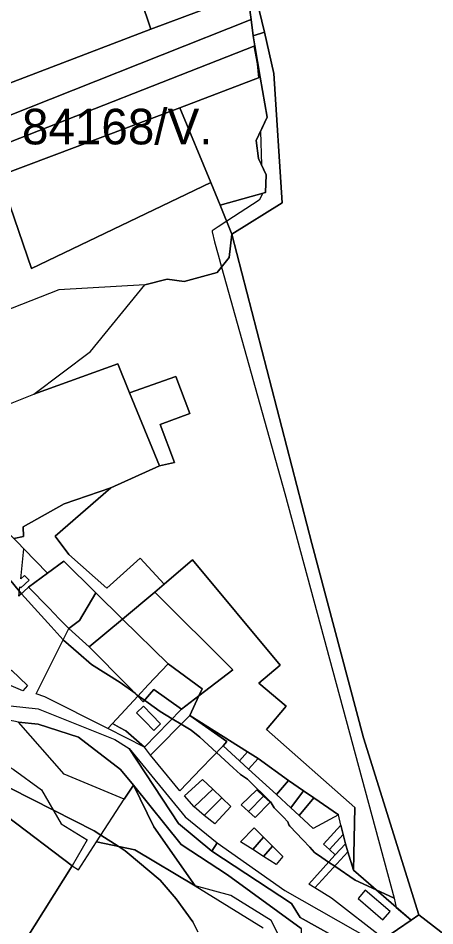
# Model space of a CAD drawing. Extents: x -477304 to -465429, y -1159113 to -1149210.
# Drawn here: x -469507.1 to -469331.5, y -1153872.9 to -1153490.1 of the extents above; entities that cross this region are included whole.
import ezdxf

# ---------------------------------------------------------------- set-up
doc = ezdxf.new("R2010")
doc.units = 0
for name, color, linetype in [('BPEJ_s', 7, 'Continuous'), ('orna_s', 7, 'Continuous'), ('PUPFL_s', 7, 'Continuous'), ('trav_porost_s', 7, 'Continuous'), ('voda_s', 7, 'Continuous'), ('zahrada_s', 7, 'Continuous')]:
    doc.layers.add(name, color=color, linetype=linetype)

msp = doc.modelspace()

# ---------------------------------------------------------------- linework, layer by layer
at = {"layer": 'BPEJ_s'}
for points in [[(-469406.72, -1153481.94), (-469403.25, -1153495.99), (-469408.03, -1153497.57), (-469407.32, -1153501.84), (-469407.75, -1153502.01), (-469406.37, -1153509.38), (-469405.83, -1153515.29), (-469405.14, -1153515.03), (-469402.14, -1153531.86), (-469404.99, -1153537.91), (-469404.6, -1153551.98), (-469402.62, -1153556.22), (-469402.93, -1153563.69), (-469404.26, -1153564.07), (-469404.25, -1153564.53), (-469405.52, -1153566.86), (-469419.22, -1153575.77), (-469422.8, -1153578.11), (-469425.37, -1153579.78), (-469425.28, -1153580.2), (-469424.4, -1153584.47), (-469422.86, -1153589.96), (-469421.41, -1153595.12), (-469394.7, -1153690.51), (-469348.63, -1153861.24)], [(-469406.72, -1153481.94), (-469403.25, -1153495.99), (-469408.03, -1153497.57), (-469407.32, -1153501.84), (-469407.75, -1153502.01), (-469406.37, -1153509.38), (-469405.83, -1153515.29), (-469405.14, -1153515.03), (-469402.14, -1153531.86), (-469404.99, -1153537.91), (-469404.6, -1153551.98), (-469402.62, -1153556.22), (-469402.93, -1153563.69), (-469404.26, -1153564.07), (-469404.25, -1153564.53), (-469405.52, -1153566.86), (-469419.22, -1153575.77), (-469422.8, -1153578.11), (-469425.37, -1153579.78), (-469425.28, -1153580.2), (-469424.4, -1153584.47), (-469422.86, -1153589.96), (-469421.41, -1153595.12), (-469394.7, -1153690.51), (-469348.63, -1153861.24)], [(-469510.19, -1153727.41), (-469507.11, -1153731.24), (-469506.58, -1153731.83), (-469505.66, -1153732.85), (-469497.38, -1153742.05), (-469493.18, -1153746.72), (-469488.17, -1153752.28), (-469488.02, -1153752.44), (-469481.67, -1153757.9), (-469476.15, -1153762.63), (-469464.06, -1153770.26), (-469457.86, -1153774.81), (-469456.48, -1153775.82), (-469453.86, -1153777.75), (-469452.3, -1153778.89), (-469447.3, -1153782.56), (-469442.2, -1153785.61), (-469438.45, -1153787.84), (-469434.15, -1153790.41), (-469430.55, -1153793.38), (-469423.46, -1153799.85), (-469416.51, -1153806.2), (-469413.37, -1153809.07), (-469412.53, -1153809.61), (-469410.4, -1153810.98), (-469400.81, -1153820.57), (-469400.43, -1153820.95), (-469399.16, -1153823.07), (-469395.34, -1153827.03), (-469393.43, -1153829.01), (-469393.01, -1153830.28), (-469392.55, -1153830.78), (-469387.13, -1153836.62), (-469384.22, -1153839.76), (-469382.19, -1153841.95), (-469381.75, -1153842.25), (-469379.05, -1153844.08), (-469376.29, -1153845.96), (-469373.66, -1153847.74), (-469365.01, -1153853.61), (-469356.23, -1153857.7), (-469348.63, -1153861.24)], [(-469348.63, -1153861.24), (-469356.23, -1153857.7), (-469365.01, -1153853.61), (-469373.66, -1153847.74), (-469376.29, -1153845.96), (-469379.05, -1153844.08), (-469381.75, -1153842.25), (-469382.19, -1153841.95), (-469384.22, -1153839.76), (-469387.13, -1153836.62), (-469392.55, -1153830.78), (-469393.01, -1153830.28), (-469393.43, -1153829.01), (-469395.34, -1153827.03), (-469399.16, -1153823.07), (-469400.43, -1153820.95), (-469400.81, -1153820.57), (-469410.4, -1153810.98), (-469412.53, -1153809.61), (-469413.37, -1153809.07), (-469416.51, -1153806.2), (-469423.46, -1153799.85), (-469430.55, -1153793.38), (-469434.15, -1153790.41), (-469438.45, -1153787.84), (-469442.2, -1153785.61), (-469447.3, -1153782.56), (-469452.3, -1153778.89), (-469453.86, -1153777.75), (-469456.48, -1153775.82), (-469457.86, -1153774.81), (-469464.06, -1153770.26), (-469476.15, -1153762.63), (-469481.67, -1153757.9), (-469488.02, -1153752.44), (-469488.17, -1153752.28), (-469493.18, -1153746.72), (-469497.38, -1153742.05), (-469505.66, -1153732.85), (-469506.58, -1153731.83), (-469507.11, -1153731.24), (-469510.19, -1153727.41)], [(-469431.39, -1153875.46), (-469433.51, -1153871.22), (-469440.51, -1153861.46), (-469447.3, -1153853.61), (-469461.17, -1153841.96), (-469461.94, -1153841.31), (-469465.02, -1153839.32), (-469472.3, -1153834.63), (-469475.09, -1153832.83), (-469492.27, -1153824.09), (-469510.51, -1153814.8)], [(-469510.51, -1153814.8), (-469492.27, -1153824.09), (-469475.09, -1153832.83), (-469472.3, -1153834.63), (-469465.02, -1153839.32), (-469461.94, -1153841.31), (-469461.17, -1153841.96), (-469447.3, -1153853.61), (-469440.51, -1153861.46), (-469433.51, -1153871.22), (-469431.39, -1153875.46)], [(-469348.63, -1153861.24), (-469347.76, -1153865.07), (-469341.5, -1153870.52), (-469338.18, -1153868.28), (-469286.98, -1153907.9)], [(-469348.63, -1153861.24), (-469347.76, -1153865.07), (-469341.5, -1153870.52), (-469338.18, -1153868.28), (-469286.98, -1153907.9)]]:
    msp.add_lwpolyline(points, dxfattribs=at)
at = {"layer": 'orna_s'}
for points in [[(-469449.56, -1153732.16), (-469416.67, -1153764.88), (-469430.99, -1153775.95), (-469429.59, -1153772.93), (-469443.93, -1153762.33), (-469463.12, -1153743.52)], [(-469443.93, -1153762.33), (-469452.28, -1153771.31), (-469456.67, -1153776.03), (-469460.95, -1153771.65), (-469477.12, -1153755.25), (-469463.12, -1153743.52)], [(-469456.67, -1153776.03), (-469452.28, -1153771.31), (-469443.93, -1153762.33), (-469429.59, -1153772.93), (-469430.99, -1153775.95), (-469438.2, -1153781.52), (-469449.92, -1153773.17), (-469454.43, -1153778.42)], [(-469497.22, -1153815.56), (-469488.94, -1153829.81), (-469477.96, -1153836.54), (-469484.31, -1153847.56), (-469566.69, -1153785.2), (-469562.78, -1153780.03), (-469534.35, -1153800.35), (-469522.49, -1153803.7), (-469518.8, -1153801.64), (-469509.2, -1153806.8)]]:
    msp.add_lwpolyline(points, close=True, dxfattribs=at)
at = {"layer": 'PUPFL_s'}
for points in [[(-469525.48, -1153523.21), (-469451.22, -1153494.72), (-469410.45, -1153479.52), (-469408.95, -1153490.74), (-469521.53, -1153535.42)], [(-469395.89, -1153567.95), (-469417.02, -1153581.25), (-469421.91, -1153569.05), (-469402.93, -1153563.69), (-469402.62, -1153556.22), (-469405.83, -1153549.33), (-469406.77, -1153541.7), (-469402.14, -1153531.86), (-469405.14, -1153515.03), (-469407.32, -1153501.84), (-469408.03, -1153497.57), (-469403.25, -1153495.99), (-469399.31, -1153513.5)], [(-469405.14, -1153515.03), (-469439, -1153527.91), (-469514.78, -1153556.5), (-469514.98, -1153555.82), (-469518.3, -1153545.4), (-469407.32, -1153501.84)], [(-469423.24, -1153597.36), (-469437.15, -1153601.19), (-469444.36, -1153600.22), (-469453.72, -1153602.53), (-469489.95, -1153604.76), (-469521.61, -1153617.09), (-469539.87, -1153568.26), (-469514.12, -1153558.79), (-469501.5, -1153595.68), (-469425.91, -1153559.42), (-469421.91, -1153569.05), (-469417.02, -1153581.25), (-469418.13, -1153591.11)], [(-469402.41, -1153790.04), (-469394.18, -1153780.18), (-469405.67, -1153770.58), (-469396.74, -1153762.95), (-469433.56, -1153718.56), (-469445.55, -1153728.75), (-469455.69, -1153717.88), (-469469.67, -1153730.46), (-469485.78, -1153716.29), (-469491.49, -1153708.59), (-469468.1, -1153688.24), (-469447.59, -1153678.95), (-469441.16, -1153677.54), (-469447.21, -1153661.46), (-469434.71, -1153656.9), (-469440.65, -1153641.18), (-469460.17, -1153648.08), (-469465.12, -1153635.83), (-469500.51, -1153648.62), (-469476.68, -1153630.73), (-469453.72, -1153602.53), (-469444.36, -1153600.22), (-469437.15, -1153601.19), (-469423.24, -1153597.36), (-469418.13, -1153591.11), (-469417.02, -1153581.25), (-469383.32, -1153711.66), (-469361.62, -1153793.58), (-469338.18, -1153868.28), (-469341.5, -1153870.52), (-469365.84, -1153849.34), (-469365.15, -1153823.04)], [(-469434.71, -1153656.9), (-469447.21, -1153661.46), (-469441.16, -1153677.54), (-469447.59, -1153678.95), (-469460.17, -1153648.08), (-469440.65, -1153641.18)], [(-469462.4, -1153819.46), (-469458.51, -1153813.5), (-469449.9, -1153831.18), (-469432.55, -1153856), (-469457.9, -1153840.8), (-469474.13, -1153837.43)], [(-469418.85, -1153851.38), (-469387.87, -1153874.04), (-469389.11, -1153910.55), (-469392.81, -1153886.01), (-469400.48, -1153870.61), (-469417.49, -1153860.03), (-469432.55, -1153856), (-469449.9, -1153831.18), (-469458.51, -1153813.5), (-469438.42, -1153838.61)]]:
    msp.add_lwpolyline(points, close=True, dxfattribs=at)
msp.add_lwpolyline([(-469079.9, -1154038.22), (-469106.29, -1154029.36), (-469129.24, -1154014.81), (-469155.66, -1153991.63), (-469169.96, -1153984.61), (-469187.84, -1153945.07), (-469199.46, -1153945.02), (-469206.23, -1153939.21), (-469217.01, -1153936.4), (-469240.56, -1153937.72), (-469248.95, -1153933.76), (-469258.88, -1153918.51), (-469269.22, -1153909.8), (-469286.98, -1153907.9), (-469338.18, -1153868.28), (-469361.62, -1153793.58), (-469383.32, -1153711.66), (-469417.02, -1153581.25), (-469395.89, -1153567.95), (-469399.31, -1153513.5), (-469403.25, -1153495.99), (-469406.72, -1153481.94)], dxfattribs=at)
at = {"layer": 'trav_porost_s'}
for points in [[(-469451.22, -1153494.72), (-469459.57, -1153469.59), (-469460.94, -1153464.1), (-469425.13, -1153451.44), (-469407.77, -1153445.3), (-469382.28, -1153436.29), (-469378.06, -1153446.12), (-469410.77, -1153454.48), (-469410.87, -1153464.16), (-469410.45, -1153479.52)], [(-469410.87, -1153464.16), (-469407.09, -1153464.37), (-469406.72, -1153481.94), (-469403.25, -1153495.99), (-469408.03, -1153497.57), (-469408.95, -1153490.74), (-469410.45, -1153479.52)], [(-469547.37, -1153503.54), (-469548.83, -1153493.57), (-469519.69, -1153487.71), (-469520.71, -1153485.35), (-469459.57, -1153469.59), (-469451.22, -1153494.72), (-469525.48, -1153523.21), (-469528.87, -1153513.05)], [(-469521.53, -1153535.42), (-469408.95, -1153490.74), (-469408.03, -1153497.57), (-469407.32, -1153501.84), (-469518.3, -1153545.4)], [(-469421.91, -1153569.05), (-469425.91, -1153559.42), (-469439, -1153527.91), (-469405.14, -1153515.03), (-469402.14, -1153531.86), (-469406.77, -1153541.7), (-469405.83, -1153549.33), (-469402.62, -1153556.22), (-469402.93, -1153563.69)], [(-469501.5, -1153595.68), (-469514.12, -1153558.79), (-469514.78, -1153556.5), (-469439, -1153527.91), (-469425.91, -1153559.42)], [(-469509, -1153709.61), (-469521.38, -1153697.78), (-469516.85, -1153693.17), (-469526.72, -1153682.17), (-469532.85, -1153687.29), (-469553.54, -1153667.48), (-469545.83, -1153659.27), (-469529.47, -1153655.45), (-469521.89, -1153653.78), (-469513.14, -1153653.69), (-469500.51, -1153648.62), (-469465.12, -1153635.83), (-469460.17, -1153648.08), (-469447.59, -1153678.95), (-469468.1, -1153688.24), (-469487.68, -1153694.87), (-469505.04, -1153704.68), (-469504.79, -1153708.67)], [(-469455.69, -1153717.88), (-469445.55, -1153728.75), (-469449.56, -1153732.16), (-469463.12, -1153743.52), (-469474.4, -1153732.47), (-469487.83, -1153719.06), (-469494.77, -1153724.21), (-469504.73, -1153713.89), (-469507.27, -1153711.26), (-469509, -1153709.61), (-469504.79, -1153708.67), (-469505.04, -1153704.68), (-469487.68, -1153694.87), (-469468.1, -1153688.24), (-469491.49, -1153708.59), (-469485.78, -1153716.29), (-469469.67, -1153730.46)], [(-469370.13, -1153834.34), (-469371.08, -1153830.4), (-469372.14, -1153826.01), (-469382.54, -1153818.91), (-469386.87, -1153815.95), (-469393.23, -1153811.59), (-469405.95, -1153802.33), (-469410.4, -1153799.53), (-469434.8, -1153784.14), (-469430.99, -1153775.95), (-469416.67, -1153764.88), (-469449.56, -1153732.16), (-469445.55, -1153728.75), (-469433.56, -1153718.56), (-469396.74, -1153762.95), (-469405.67, -1153770.58), (-469394.18, -1153780.18), (-469402.41, -1153790.04), (-469365.15, -1153823.04), (-469365.84, -1153849.34), (-469368.16, -1153841.69), (-469369.17, -1153838.35)], [(-469485.77, -1153747.46), (-469481.31, -1153744.1), (-469474.4, -1153732.47), (-469463.12, -1153743.52), (-469477.12, -1153755.25)], [(-469469.36, -1153789.71), (-469495.89, -1153776.35), (-469499.53, -1153775.07), (-469485.77, -1153747.46), (-469477.12, -1153755.25), (-469460.95, -1153771.65), (-469456.67, -1153776.03), (-469467.37, -1153787.56)], [(-469434.8, -1153784.14), (-469451.3, -1153800.88), (-469453.87, -1153797.51), (-469438.2, -1153781.52), (-469430.99, -1153775.95)], [(-469558.77, -1153898.35), (-469577.87, -1153885.83), (-469601.18, -1153869.2), (-469614.32, -1153858.32), (-469610.4, -1153846.52), (-469597.65, -1153813.86), (-469592.2, -1153808.58), (-469580.99, -1153796.31), (-469569.18, -1153783.37), (-469566.69, -1153785.2), (-469484.31, -1153847.56), (-469503.95, -1153878.98), (-469501.98, -1153880.33), (-469524.78, -1153916.5), (-469541.99, -1153907.31)], [(-469462.4, -1153819.46), (-469487.73, -1153808.95), (-469506.95, -1153786.93), (-469498.61, -1153787.84), (-469481.61, -1153793.29), (-469463.94, -1153807.01), (-469458.51, -1153813.5)], [(-469467.37, -1153787.56), (-469464.35, -1153789.2), (-469461.66, -1153790.59), (-469453.87, -1153797.51), (-469469.36, -1153789.71)], [(-469373.5, -1153842.9), (-469369.17, -1153838.35), (-469368.16, -1153841.69), (-469382.01, -1153856.91), (-469384.62, -1153855.32), (-469376.19, -1153845.85)], [(-469353.05, -1153878.32), (-469375.06, -1153861.14), (-469382.01, -1153856.91), (-469368.16, -1153841.69), (-469365.84, -1153849.34), (-469341.5, -1153870.52)], [(-469363.84, -1153861.32), (-469353.34, -1153870.29), (-469350.38, -1153866.82), (-469360.88, -1153857.85)], [(-469341.5, -1153870.52), (-469338.18, -1153868.28), (-469286.98, -1153907.9), (-469312.75, -1153909.3), (-469318.61, -1153907.57), (-469353.05, -1153878.32)]]:
    msp.add_lwpolyline(points, close=True, dxfattribs=at)
msp.add_lwpolyline([(-469503.95, -1153878.98), (-469484.31, -1153847.56), (-469481.73, -1153849.31), (-469474.13, -1153837.43), (-469457.9, -1153840.8), (-469432.55, -1153856), (-469403.8, -1153873.76)], dxfattribs=at)
at = {"layer": 'voda_s'}
for points in [[(-469387.87, -1153874.04), (-469418.85, -1153851.38), (-469438.42, -1153838.61), (-469458.51, -1153813.5), (-469463.94, -1153807.01), (-469481.61, -1153793.29), (-469498.61, -1153787.84), (-469506.95, -1153786.93), (-469508.93, -1153786.56), (-469528.03, -1153783.62), (-469542.54, -1153773.13), (-469550.47, -1153756.52), (-469558.38, -1153738.88)], [(-469526.13, -1153778.46), (-469498.63, -1153781.43), (-469466.4, -1153794.24), (-469460.37, -1153798.04), (-469439.54, -1153829.77), (-469425.5, -1153841.42), (-469391.86, -1153863.4), (-469388.23, -1153869.31), (-469367.56, -1153880.87)]]:
    msp.add_lwpolyline(points, dxfattribs=at)
for points in [[(-469423.18, -1153837.83), (-469425.5, -1153841.42), (-469439.54, -1153829.77), (-469460.37, -1153798.04), (-469436.77, -1153826.88)], [(-469423.18, -1153837.83), (-469394.73, -1153857.94), (-469357.84, -1153878.94), (-469367.56, -1153880.87), (-469388.23, -1153869.31), (-469391.86, -1153863.4), (-469425.5, -1153841.42)]]:
    msp.add_lwpolyline(points, close=True, dxfattribs=at)
at = {"layer": 'zahrada_s'}
for points in [[(-469494.77, -1153724.21), (-469502.74, -1153730.12), (-469506.79, -1153733.9), (-469506.38, -1153729.91), (-469506.01, -1153730.32), (-469502.54, -1153727.14), (-469504.41, -1153725.08), (-469506.03, -1153726.57), (-469504.73, -1153713.89)], [(-469494.11, -1153738.93), (-469502.74, -1153730.12), (-469494.77, -1153724.21), (-469487.83, -1153719.06), (-469474.4, -1153732.47), (-469481.31, -1153744.1), (-469485.77, -1153747.46), (-469489.85, -1153743.48)], [(-469503.14, -1153771.58), (-469505.2, -1153773.71), (-469514.76, -1153769.73), (-469509.85, -1153765.05)], [(-469449.92, -1153773.17), (-469438.2, -1153781.52), (-469453.87, -1153797.51), (-469461.66, -1153790.59), (-469464.35, -1153789.2), (-469467.37, -1153787.56), (-469456.67, -1153776.03), (-469454.43, -1153778.42)], [(-469449.98, -1153790.5), (-469447.12, -1153787.75), (-469450.8, -1153783.86), (-469454.32, -1153780.19), (-469457.26, -1153783.11), (-469453.7, -1153786.64)], [(-469429.91, -1153806.54), (-469438.93, -1153815.92), (-469451.3, -1153800.88), (-469434.8, -1153784.14), (-469419.17, -1153795.14), (-469420.75, -1153797.03)], [(-469419.17, -1153795.14), (-469434.8, -1153784.14), (-469410.4, -1153799.53), (-469413.87, -1153803.31), (-469420.75, -1153797.03)], [(-469410.02, -1153806.83), (-469413.87, -1153803.31), (-469410.4, -1153799.53), (-469405.95, -1153802.33)], [(-469393.23, -1153811.59), (-469398.27, -1153817.56), (-469410.02, -1153806.83), (-469405.95, -1153802.33)], [(-469425.02, -1153815.29), (-469432.9, -1153822.64), (-469436.96, -1153818.12), (-469429.43, -1153811.1)], [(-469392.22, -1153823.09), (-469398.27, -1153817.56), (-469393.23, -1153811.59), (-469386.87, -1153815.95)], [(-469425.02, -1153815.29), (-469421.27, -1153818.85), (-469428.65, -1153826.37), (-469432.9, -1153822.64)], [(-469406.56, -1153815.53), (-469403.69, -1153818.14), (-469410.06, -1153824.62), (-469413.09, -1153821.85)], [(-469421.27, -1153818.85), (-469417.45, -1153822.49), (-469424.18, -1153829.8), (-469428.65, -1153826.37)], [(-469403.69, -1153818.14), (-469400.96, -1153820.74), (-469407.28, -1153827.17), (-469410.06, -1153824.62)], [(-469388.69, -1153826.31), (-469392.22, -1153823.09), (-469386.87, -1153815.95), (-469382.54, -1153818.91)], [(-469372.14, -1153826.01), (-469382.71, -1153831.77), (-469388.69, -1153826.31), (-469382.54, -1153818.91)], [(-469375.94, -1153840.69), (-469378.36, -1153838.49), (-469371.08, -1153830.4), (-469370.13, -1153834.34)], [(-469408.23, -1153840.73), (-469413.36, -1153837.46), (-469407.58, -1153831.6), (-469403.74, -1153835.46)], [(-469369.17, -1153838.35), (-469373.5, -1153842.9), (-469375.94, -1153840.69), (-469370.13, -1153834.34)], [(-469403.74, -1153835.46), (-469399.96, -1153839.25), (-469403.71, -1153843.62), (-469408.23, -1153840.73)], [(-469399.96, -1153839.25), (-469395.6, -1153843.62), (-469398.41, -1153847), (-469403.71, -1153843.62)]]:
    msp.add_lwpolyline(points, close=True, dxfattribs=at)

# ---------------------------------------------------------------- texts
at = {"layer": 'BPEJ_s'}
msp.add_text('84168/V.', height=15, dxfattribs=at).set_placement((-469505.5, -1153543.36))

doc.saveas('drawing.dxf')
